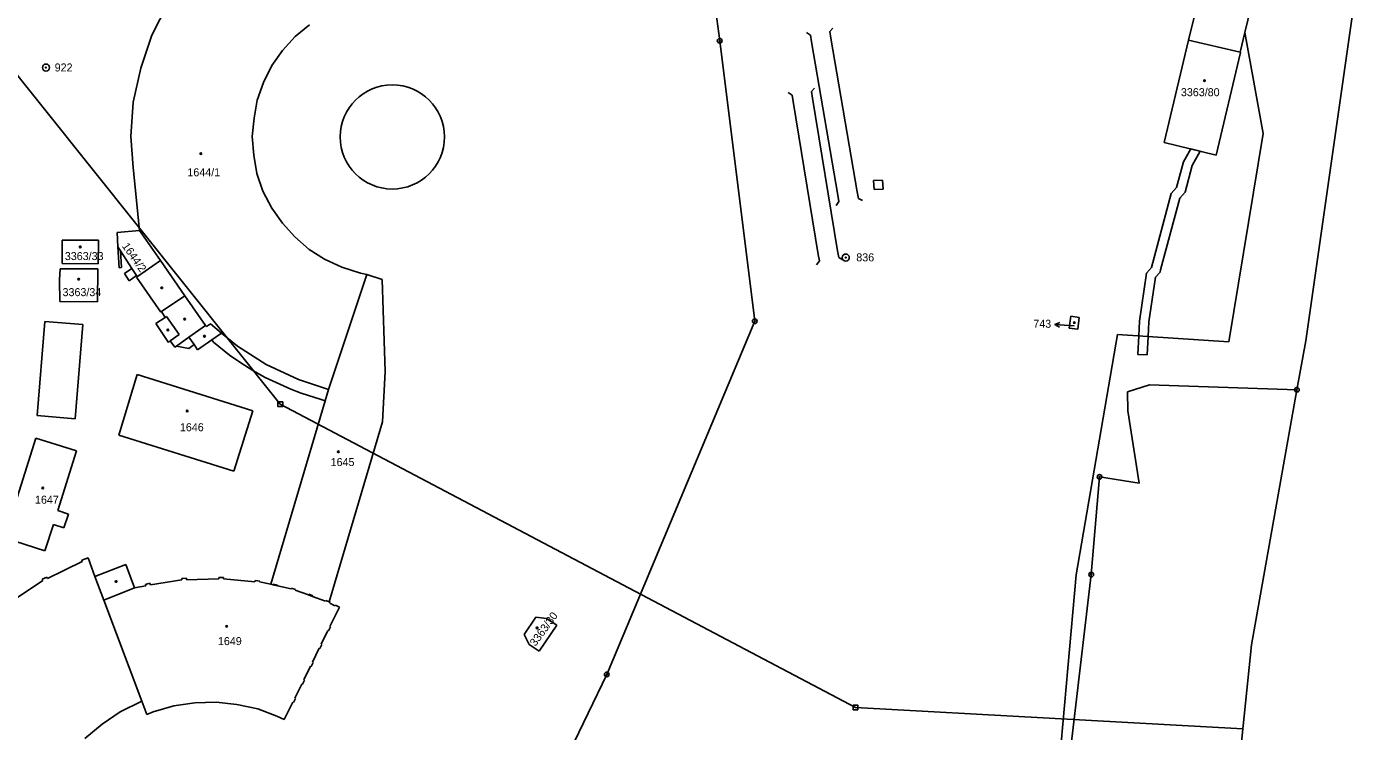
# Model space of a CAD drawing. Extents: x -755819 to -753140, y -1169796 to -1166000.
# Drawn here: x -754749.4 to -754467.5, y -1167642.8 to -1167492.9 of the extents above; entities that cross this region are included whole.
import ezdxf

# ---------------------------------------------------------------- set-up
doc = ezdxf.new("R2010")
doc.units = 0
for name, color, linetype in [('Vrstva 1', 7, 'Continuous'), ('Vrstva 12', 7, 'Continuous'), ('Vrstva 13', 7, 'Continuous'), ('Vrstva 16', 7, 'Continuous'), ('Vrstva 17', 7, 'Continuous'), ('Vrstva 18', 7, 'Continuous'), ('Vrstva 19', 7, 'Continuous'), ('Vrstva 24', 7, 'Continuous'), ('Vrstva 25', 7, 'Continuous'), ('Vrstva 26', 7, 'Continuous'), ('Vrstva 27', 7, 'Continuous'), ('Vrstva 4', 7, 'Continuous')]:
    doc.layers.add(name, color=color, linetype=linetype)

msp = doc.modelspace()

# ---------------------------------------------------------------- linework, layer by layer
at = {"layer": 'Vrstva 1'}
for p, q in [((-754602.15, -1167495.96), (-754606.14, -1167465.11)), ((-754502.55, -1167495.84), (-754495.26, -1167465.83)), ((-754490.61, -1167494.19), (-754484.45, -1167468.41)), ((-754722.78, -1167494.8), (-754719.36, -1167488.13)), ((-754725.11, -1167501.8), (-754722.78, -1167494.8)), ((-754689.24, -1167492.61), (-754692.35, -1167495.09)), ((-754491.62, -1167498.42), (-754490.61, -1167494.19)), ((-754490.61, -1167494.19), (-754486.72, -1167515.67)), ((-754692.35, -1167495.09), (-754695.01, -1167498.04)), ((-754594.7, -1167555.58), (-754602.15, -1167495.96)), ((-754507.76, -1167517.62), (-754502.55, -1167495.84)), ((-754491.62, -1167498.42), (-754502.55, -1167495.84)), ((-754695.01, -1167498.04), (-754697.29, -1167501.24)), ((-754491.49, -1167498.45), (-754496.7, -1167520.26)), ((-754491.62, -1167498.42), (-754491.49, -1167498.45)), ((-754725.11, -1167501.8), (-754726.75, -1167509.01)), ((-754697.29, -1167501.24), (-754699.01, -1167504.85)), ((-754699.01, -1167504.85), (-754700.38, -1167508.58)), ((-754726.75, -1167509.01), (-754727.21, -1167516.35)), ((-754700.38, -1167508.58), (-754701.06, -1167512.4)), ((-754701.06, -1167512.4), (-754701.42, -1167516.35)), ((-754727.21, -1167516.35), (-754726.71, -1167522.92)), ((-754701.42, -1167516.35), (-754701.12, -1167520.29)), ((-754486.72, -1167515.67), (-754494, -1167559.98)), ((-754701.12, -1167520.29), (-754700.44, -1167524.22)), ((-754496.7, -1167520.26), (-754507.76, -1167517.62)), ((-754726.71, -1167522.92), (-754726.65, -1167523.62)), ((-754725.38, -1167536.27), (-754726.65, -1167523.62)), ((-754700.44, -1167524.22), (-754699.21, -1167527.96)), ((-754699.21, -1167527.96), (-754697.25, -1167531.52)), ((-754697.25, -1167531.52), (-754694.98, -1167534.75)), ((-754725.38, -1167536.27), (-754730.16, -1167536.75)), ((-754730.16, -1167536.75), (-754729.97, -1167539.77)), ((-754725.38, -1167536.27), (-754720.91, -1167542.68)), ((-754694.98, -1167534.75), (-754692.37, -1167537.67)), ((-754741.83, -1167543.33), (-754741.79, -1167538.34)), ((-754741.79, -1167538.34), (-754734.11, -1167538.35)), ((-754734.11, -1167538.35), (-754734.16, -1167543.38)), ((-754729.97, -1167539.77), (-754729.67, -1167544.22)), ((-754692.37, -1167537.67), (-754689.37, -1167540.31)), ((-754727.04, -1167544.39), (-754729.41, -1167540.65)), ((-754729.41, -1167540.65), (-754729.17, -1167544.19)), ((-754720.91, -1167542.68), (-754725.84, -1167546.1)), ((-754689.37, -1167540.31), (-754686.06, -1167542.43)), ((-754686.06, -1167542.43), (-754682.43, -1167544.13)), ((-754742.39, -1167546.76), (-754742.21, -1167544.44)), ((-754742.21, -1167544.44), (-754734.24, -1167544.48)), ((-754734.16, -1167543.38), (-754741.83, -1167543.33)), ((-754734.24, -1167544.48), (-754734.32, -1167551.48)), ((-754729.67, -1167544.22), (-754729.17, -1167544.19)), ((-754727.04, -1167544.39), (-754728.6, -1167545.47)), ((-754728.6, -1167545.47), (-754727.55, -1167546.97)), ((-754677.11, -1167545.68), (-754685.24, -1167570.08)), ((-754682.43, -1167544.13), (-754678.45, -1167545.36)), ((-754678.45, -1167545.36), (-754677.11, -1167545.68)), ((-754673.86, -1167546.75), (-754677.11, -1167545.68)), ((-754742.3, -1167551.41), (-754742.39, -1167546.76)), ((-754725.99, -1167545.89), (-754727.55, -1167546.97)), ((-754725.84, -1167546.1), (-754726.05, -1167546.24)), ((-754726.05, -1167546.24), (-754720.86, -1167553.65)), ((-754725.99, -1167545.89), (-754725.84, -1167546.1)), ((-754673.2, -1167566.29), (-754673.86, -1167546.75)), ((-754734.32, -1167551.48), (-754742.3, -1167551.41)), ((-754720.86, -1167553.65), (-754720.7, -1167553.54)), ((-754720.7, -1167553.54), (-754719.94, -1167554.77)), ((-754719.94, -1167554.77), (-754721.94, -1167556.06)), ((-754721.94, -1167556.06), (-754719.25, -1167560.09)), ((-754626.13, -1167630.66), (-754594.7, -1167555.58)), ((-754527.89, -1167557.09), (-754527.59, -1167554.52)), ((-754527.59, -1167554.52), (-754525.82, -1167554.78)), ((-754525.82, -1167554.78), (-754526.11, -1167557.3)), ((-754719.25, -1167560.09), (-754718.84, -1167559.79)), ((-754718.84, -1167559.79), (-754717.86, -1167561.14)), ((-754713.04, -1167561.65), (-754710.01, -1167559.53)), ((-754709.69, -1167560.04), (-754710.01, -1167559.53)), ((-754526.11, -1167557.3), (-754527.89, -1167557.09)), ((-754517.67, -1167558.39), (-754526.43, -1167609.49)), ((-754494, -1167559.98), (-754517.67, -1167558.39)), ((-754717.86, -1167561.14), (-754717.51, -1167560.89)), ((-754714.92, -1167561.38), (-754717.51, -1167560.89)), ((-754713.78, -1167560.57), (-754714.92, -1167561.38)), ((-754713.78, -1167560.57), (-754713.04, -1167561.65)), ((-754706.26, -1167562.83), (-754709.69, -1167560.04)), ((-754703.85, -1167564.45), (-754706.26, -1167562.83)), ((-754701.32, -1167566.04), (-754703.85, -1167564.45)), ((-754725.89, -1167566.95), (-754729.77, -1167579.81)), ((-754725.89, -1167566.95), (-754701.31, -1167574.65)), ((-754698.7, -1167567.53), (-754701.32, -1167566.04)), ((-754693.24, -1167570.05), (-754698.7, -1167567.53)), ((-754673.75, -1167577.01), (-754673.2, -1167566.29)), ((-754691.04, -1167570.89), (-754693.24, -1167570.05)), ((-754686.8, -1167572.26), (-754691.04, -1167570.89)), ((-754685.24, -1167570.08), (-754685.96, -1167572.52)), ((-754515.51, -1167570.61), (-754510.86, -1167569.12)), ((-754515.42, -1167574.64), (-754515.51, -1167570.61)), ((-754510.86, -1167569.12), (-754479.53, -1167570.17)), ((-754685.96, -1167572.52), (-754697.49, -1167611.51)), ((-754685.96, -1167572.52), (-754686.8, -1167572.26)), ((-754701.31, -1167574.65), (-754705.32, -1167587.47)), ((-754513.05, -1167590.01), (-754515.42, -1167574.64)), ((-754673.75, -1167577.01), (-754685.08, -1167615.24)), ((-754754.06, -1167601.65), (-754747.37, -1167580.43)), ((-754747.37, -1167580.43), (-754738.74, -1167583.16)), ((-754705.32, -1167587.47), (-754729.77, -1167579.81)), ((-754738.74, -1167583.16), (-754742.75, -1167595.86)), ((-754523.23, -1167609.45), (-754521.47, -1167588.68)), ((-754521.47, -1167588.68), (-754513.05, -1167590.01)), ((-754742.75, -1167595.86), (-754740.48, -1167596.61)), ((-754743.68, -1167598.82), (-754745.46, -1167604.38)), ((-754741.43, -1167599.54), (-754743.68, -1167598.82)), ((-754740.48, -1167596.61), (-754741.43, -1167599.54)), ((-754745.46, -1167604.38), (-754754.06, -1167601.65)), ((-754744.91, -1167610.25), (-754737.55, -1167606.69)), ((-754737.65, -1167606.41), (-754736.26, -1167605.86)), ((-754737.55, -1167606.69), (-754737.65, -1167606.41)), ((-754736.26, -1167605.86), (-754734.87, -1167609.85)), ((-754734.87, -1167609.85), (-754728.3, -1167607.3)), ((-754728.3, -1167607.3), (-754726.41, -1167612.29)), ((-754746.04, -1167610.44), (-754745.04, -1167609.99)), ((-754745.91, -1167610.71), (-754746.04, -1167610.44)), ((-754745.04, -1167609.99), (-754744.91, -1167610.25)), ((-754732.98, -1167614.9), (-754734.87, -1167609.85)), ((-754716.37, -1167610.25), (-754715.41, -1167610.22)), ((-754716.36, -1167610.57), (-754716.37, -1167610.25)), ((-754715.41, -1167610.22), (-754715.4, -1167610.54)), ((-754715.4, -1167610.54), (-754708.55, -1167610.36)), ((-754708.55, -1167610.36), (-754708.55, -1167610.04)), ((-754708.55, -1167610.04), (-754707.55, -1167610.04)), ((-754707.55, -1167610.04), (-754707.56, -1167610.36)), ((-754707.56, -1167610.36), (-754700.85, -1167611)), ((-754526.43, -1167609.49), (-754530.93, -1167660.38)), ((-754527.99, -1167649.74), (-754523.23, -1167609.45)), ((-754752.15, -1167614.91), (-754745.91, -1167610.71)), ((-754726.41, -1167612.29), (-754724.03, -1167611.87)), ((-754724.11, -1167611.56), (-754723.16, -1167611.31)), ((-754724.03, -1167611.87), (-754724.11, -1167611.56)), ((-754723.16, -1167611.31), (-754723.08, -1167611.62)), ((-754723.08, -1167611.62), (-754716.36, -1167610.57)), ((-754700.85, -1167611), (-754700.8, -1167610.68)), ((-754700.8, -1167610.68), (-754699.84, -1167610.84)), ((-754699.84, -1167610.84), (-754699.87, -1167610.98)), ((-754699.87, -1167610.98), (-754697.49, -1167611.51)), ((-754697.49, -1167611.51), (-754697.01, -1167611.63)), ((-754697.01, -1167611.63), (-754696.09, -1167611.84)), ((-754696.09, -1167611.84), (-754693.2, -1167612.49)), ((-754693.2, -1167612.49), (-754693.17, -1167612.35)), ((-754693.17, -1167612.35), (-754692.24, -1167612.63)), ((-754692.24, -1167612.63), (-754692.29, -1167612.77)), ((-754692.29, -1167612.77), (-754689.51, -1167613.77)), ((-754724.88, -1167636.37), (-754732.98, -1167614.9)), ((-754689.51, -1167613.77), (-754688.62, -1167614.1)), ((-754688.62, -1167614.1), (-754685.84, -1167615.12)), ((-754685.84, -1167615.12), (-754685.78, -1167614.98)), ((-754685.78, -1167614.98), (-754685.08, -1167615.24)), ((-754685.08, -1167615.24), (-754684.87, -1167615.35)), ((-754684.87, -1167615.35), (-754684.96, -1167615.51)), ((-754684.96, -1167615.51), (-754683.86, -1167616.09)), ((-754683.86, -1167616.09), (-754683.77, -1167615.92)), ((-754683.77, -1167615.92), (-754682.92, -1167616.37)), ((-754682.92, -1167616.37), (-754684.95, -1167620.51)), ((-754641.22, -1167618.5), (-754643.67, -1167622.22)), ((-754638.92, -1167618.81), (-754641.22, -1167618.5)), ((-754636.73, -1167620.19), (-754638.92, -1167618.81)), ((-754685.36, -1167621.36), (-754686.78, -1167624.26)), ((-754685.23, -1167621.43), (-754685.36, -1167621.36)), ((-754684.81, -1167620.58), (-754685.23, -1167621.43)), ((-754684.95, -1167620.51), (-754684.81, -1167620.58)), ((-754640.52, -1167625.72), (-754636.73, -1167620.19)), ((-754686.65, -1167624.33), (-754687.06, -1167625.17)), ((-754686.78, -1167624.26), (-754686.65, -1167624.33)), ((-754643.67, -1167622.22), (-754642.61, -1167624.28)), ((-754642.61, -1167624.28), (-754640.52, -1167625.72)), ((-754687.2, -1167625.1), (-754688.65, -1167628.06)), ((-754687.06, -1167625.17), (-754687.2, -1167625.1)), ((-754689.07, -1167628.92), (-754690.51, -1167631.86)), ((-754688.93, -1167628.99), (-754689.07, -1167628.92)), ((-754688.51, -1167628.13), (-754688.93, -1167628.99)), ((-754688.65, -1167628.06), (-754688.51, -1167628.13)), ((-754690.93, -1167632.72), (-754692.39, -1167635.7)), ((-754690.79, -1167632.78), (-754690.93, -1167632.72)), ((-754690.37, -1167631.92), (-754690.79, -1167632.78)), ((-754690.51, -1167631.86), (-754690.37, -1167631.92)), ((-754656.94, -1167694.49), (-754626.13, -1167630.66)), ((-754692.25, -1167635.76), (-754692.67, -1167636.63)), ((-754692.39, -1167635.7), (-754692.25, -1167635.76)), ((-754733.33, -1167641.22), (-754729.47, -1167638.62)), ((-754729.47, -1167638.62), (-754724.88, -1167636.37)), ((-754724.88, -1167636.37), (-754723.84, -1167639.17)), ((-754723.84, -1167639.17), (-754722.46, -1167638.64)), ((-754722.46, -1167638.64), (-754718.11, -1167637.38)), ((-754718.11, -1167637.38), (-754713.64, -1167636.71)), ((-754713.64, -1167636.71), (-754709.12, -1167636.58)), ((-754709.12, -1167636.58), (-754704.72, -1167637.05)), ((-754704.72, -1167637.05), (-754700.24, -1167637.98)), ((-754700.24, -1167637.98), (-754696.19, -1167639.58)), ((-754692.81, -1167636.56), (-754694.62, -1167640.26)), ((-754692.67, -1167636.63), (-754692.81, -1167636.56)), ((-754737, -1167644.29), (-754733.33, -1167641.22)), ((-754696.19, -1167639.58), (-754694.62, -1167640.26))]:
    msp.add_line(p, q, dxfattribs=at)
at = {"layer": 'Vrstva 12'}
for p, q in [((-754695.47, -1167573.23), (-754825.56, -1167410.36)), ((-754695.47, -1167573.23), (-754573.33, -1167637.7)), ((-754573.33, -1167637.7), (-754491.03, -1167642.23))]:
    msp.add_line(p, q, dxfattribs=at)
at = {"layer": 'Vrstva 13'}
for p, q in [((-754467.53, -1167488.85), (-754477.66, -1167559.73)), ((-754479.53, -1167570.17), (-754477.66, -1167559.73)), ((-754489.22, -1167624.37), (-754479.53, -1167570.17)), ((-754489.22, -1167624.37), (-754507.29, -1167803.09))]:
    msp.add_line(p, q, dxfattribs=at)
at = {"layer": 'Vrstva 16'}
for p in [(-754530.96, -1167556.31), (-754526.86, -1167556.59)]:
    msp.add_line(p, (-754527.97, -1167556.51), dxfattribs=at)
msp.add_lwpolyline([(-754530, -1167556.88), (-754530.96, -1167556.31), (-754529.93, -1167555.88)], dxfattribs=at)
at = {"layer": 'Vrstva 24'}
for centre, radius in [((-754602.15, -1167495.96), 0.5), ((-754602.15, -1167495.96), 0.1), ((-754745.25, -1167501.66), 0.75), ((-754745.25, -1167501.66), 0.1), ((-754575.36, -1167542.05), 0.75), ((-754575.36, -1167542.05), 0.1), ((-754594.7, -1167555.58), 0.5), ((-754594.7, -1167555.58), 0.1), ((-754479.53, -1167570.17), 0.5), ((-754479.53, -1167570.17), 0.1), ((-754521.47, -1167588.68), 0.5), ((-754521.47, -1167588.68), 0.1), ((-754523.23, -1167609.45), 0.5), ((-754523.23, -1167609.45), 0.1), ((-754626.13, -1167630.66), 0.5), ((-754626.13, -1167630.66), 0.1)]:
    msp.add_circle(centre, radius, dxfattribs=at)
at = {"layer": 'Vrstva 25'}
for centre in [(-754499.17, -1167504.45), (-754712.35, -1167519.96), (-754737.97, -1167539.79), (-754738.31, -1167546.65), (-754720.65, -1167548.49), (-754715.78, -1167555.15), (-754526.81, -1167555.89), (-754719.36, -1167557.44), (-754711.58, -1167558.77), (-754715.24, -1167574.67), (-754683.16, -1167583.35), (-754745.92, -1167591.03), (-754730.35, -1167610.92), (-754706.88, -1167620.46), (-754640.93, -1167620.78)]:
    msp.add_circle(centre, 0.175, dxfattribs=at)
at = {"layer": 'Vrstva 26'}
for p, q in [((-754582.89, -1167494.78), (-754583.7, -1167494.19)), ((-754578.78, -1167494.02), (-754578.12, -1167493.27)), ((-754582.62, -1167506.78), (-754581.98, -1167506.02)), ((-754586.73, -1167507.52), (-754587.58, -1167506.99)), ((-754576.81, -1167530.17), (-754577.4, -1167530.98)), ((-754572.69, -1167529.48), (-754571.78, -1167529.9)), ((-754580.98, -1167542.77), (-754581.55, -1167543.59)), ((-754576.87, -1167542.02), (-754576.01, -1167542.54))]:
    msp.add_line(p, q, dxfattribs=at)
for points in [[(-754695.97, -1167572.73), (-754694.97, -1167572.73), (-754694.97, -1167573.73), (-754695.97, -1167573.73)], [(-754573.83, -1167637.2), (-754572.83, -1167637.2), (-754572.83, -1167638.2), (-754573.83, -1167638.2)]]:
    msp.add_lwpolyline(points, close=True, dxfattribs=at)
at = {"layer": 'Vrstva 27'}
for p, q in [((-754503.63, -1167521.71), (-754502.1, -1167518.97)), ((-754502.1, -1167518.97), (-754500.08, -1167519.45)), ((-754500.08, -1167519.45), (-754501.77, -1167522.47)), ((-754505.12, -1167527.17), (-754503.63, -1167521.71)), ((-754501.77, -1167522.47), (-754503.31, -1167528.15)), ((-754510.41, -1167544.17), (-754506.25, -1167528.42)), ((-754506.25, -1167528.42), (-754505.12, -1167527.17)), ((-754503.31, -1167528.15), (-754504.44, -1167529.4)), ((-754504.44, -1167529.4), (-754508.51, -1167544.7)), ((-754512.95, -1167555.55), (-754511.46, -1167545.35)), ((-754511.46, -1167545.35), (-754510.41, -1167544.17)), ((-754508.61, -1167545.16), (-754509.57, -1167546.23)), ((-754508.51, -1167544.7), (-754508.61, -1167545.16)), ((-754509.57, -1167546.23), (-754510.96, -1167555.75)), ((-754513.13, -1167558.7), (-754512.95, -1167555.55)), ((-754510.96, -1167555.75), (-754511.13, -1167558.83)), ((-754513.34, -1167562.65), (-754513.13, -1167558.7)), ((-754511.13, -1167558.83), (-754511.35, -1167562.76)), ((-754511.35, -1167562.76), (-754513.34, -1167562.65))]:
    msp.add_line(p, q, dxfattribs=at)
at = {"layer": 'Vrstva 4'}
for p, q in [((-754582.89, -1167494.78), (-754582.65, -1167496.16)), ((-754578.54, -1167495.4), (-754578.78, -1167494.02)), ((-754582.65, -1167496.16), (-754577.05, -1167528.79)), ((-754572.93, -1167528.1), (-754578.54, -1167495.4)), ((-754586.73, -1167507.52), (-754586.51, -1167508.9)), ((-754586.51, -1167508.9), (-754581.21, -1167541.39)), ((-754582.4, -1167508.16), (-754582.62, -1167506.78)), ((-754577.1, -1167540.64), (-754582.4, -1167508.16)), ((-754569.45, -1167525.69), (-754567.54, -1167525.6)), ((-754569.35, -1167527.6), (-754569.45, -1167525.69)), ((-754567.54, -1167525.6), (-754567.45, -1167527.5)), ((-754577.05, -1167528.79), (-754576.81, -1167530.17)), ((-754572.69, -1167529.48), (-754572.93, -1167528.1)), ((-754567.45, -1167527.5), (-754569.35, -1167527.6)), ((-754729.41, -1167540.65), (-754729.97, -1167539.77)), ((-754720.91, -1167542.68), (-754715.72, -1167550.16)), ((-754581.21, -1167541.39), (-754580.98, -1167542.77)), ((-754576.87, -1167542.02), (-754577.1, -1167540.64)), ((-754727.04, -1167544.39), (-754725.99, -1167545.89)), ((-754720.7, -1167553.54), (-754715.72, -1167550.16)), ((-754715.72, -1167550.16), (-754711.35, -1167556.47)), ((-754745.47, -1167555.66), (-754747.1, -1167575.65)), ((-754745.47, -1167555.66), (-754737.4, -1167556.32)), ((-754737.4, -1167556.32), (-754739.03, -1167576.31)), ((-754719.62, -1167554.56), (-754719.94, -1167554.77)), ((-754716.95, -1167558.42), (-754719.62, -1167554.56)), ((-754714.9, -1167558.95), (-754711.35, -1167556.47)), ((-754711.35, -1167556.47), (-754711.16, -1167556.69)), ((-754711.16, -1167556.69), (-754710.32, -1167556.14)), ((-754710.32, -1167556.14), (-754707.98, -1167558.11)), ((-754718.84, -1167559.79), (-754716.95, -1167558.42)), ((-754717.51, -1167560.89), (-754714.9, -1167558.95)), ((-754714.9, -1167558.95), (-754713.78, -1167560.57)), ((-754710.01, -1167559.53), (-754707.98, -1167558.11)), ((-754707.98, -1167558.11), (-754704.55, -1167560.92)), ((-754704.55, -1167560.92), (-754698.48, -1167564.78)), ((-754691.61, -1167567.97), (-754698.48, -1167564.78)), ((-754685.24, -1167570.08), (-754691.61, -1167567.97)), ((-754739.03, -1167576.31), (-754747.1, -1167575.65)), ((-754732.98, -1167614.9), (-754726.41, -1167612.29)), ((-754697.01, -1167611.63), (-754696.98, -1167611.48)), ((-754696.98, -1167611.48), (-754696.06, -1167611.7)), ((-754696.06, -1167611.7), (-754696.09, -1167611.84)), ((-754689.51, -1167613.77), (-754689.44, -1167613.63)), ((-754689.44, -1167613.63), (-754688.57, -1167613.97)), ((-754688.57, -1167613.97), (-754688.62, -1167614.1))]:
    msp.add_line(p, q, dxfattribs=at)
msp.add_circle((-754671.68, -1167516.42), 11.07, dxfattribs=at)

# ---------------------------------------------------------------- texts
at = {"layer": 'Vrstva 16'}
msp.add_text('743', height=1.7, dxfattribs=at).set_placement((-754535.53, -1167556.98))
at = {"layer": 'Vrstva 17'}
for s, p in [('922', (-754743.4, -1167502.49)), ('836', (-754573.13, -1167542.86))]:
    msp.add_text(s, height=1.7, dxfattribs=at).set_placement(p)
at = {"layer": 'Vrstva 18'}
msp.add_text('1644/2', height=1.7, rotation=305.1, dxfattribs=at).set_placement((-754729.18, -1167539.63))
at = {"layer": 'Vrstva 19'}
for s, height, p in [('3363/80', 1.7, (-754504.18, -1167507.75)), ('1644/1', 1.7, (-754715.21, -1167524.78)), ('3363/33', 1.7, (-754741.24, -1167542.59)), ('3363/34', 1.7, (-754741.72, -1167550.26)), ('743', 0.1, (-754526.98, -1167556.59)), ('1646', 1.7, (-754716.8, -1167578.98)), ('1645', 1.7, (-754684.78, -1167586.38)), ('1647', 1.7, (-754747.58, -1167594.38)), ('1649', 1.7, (-754708.72, -1167624.44))]:
    msp.add_text(s, height=height, dxfattribs=at).set_placement(p)
msp.add_text('3363/30', height=1.7, rotation=53.858, dxfattribs=at).set_placement((-754641.27, -1167624.83))

doc.saveas('drawing.dxf')
